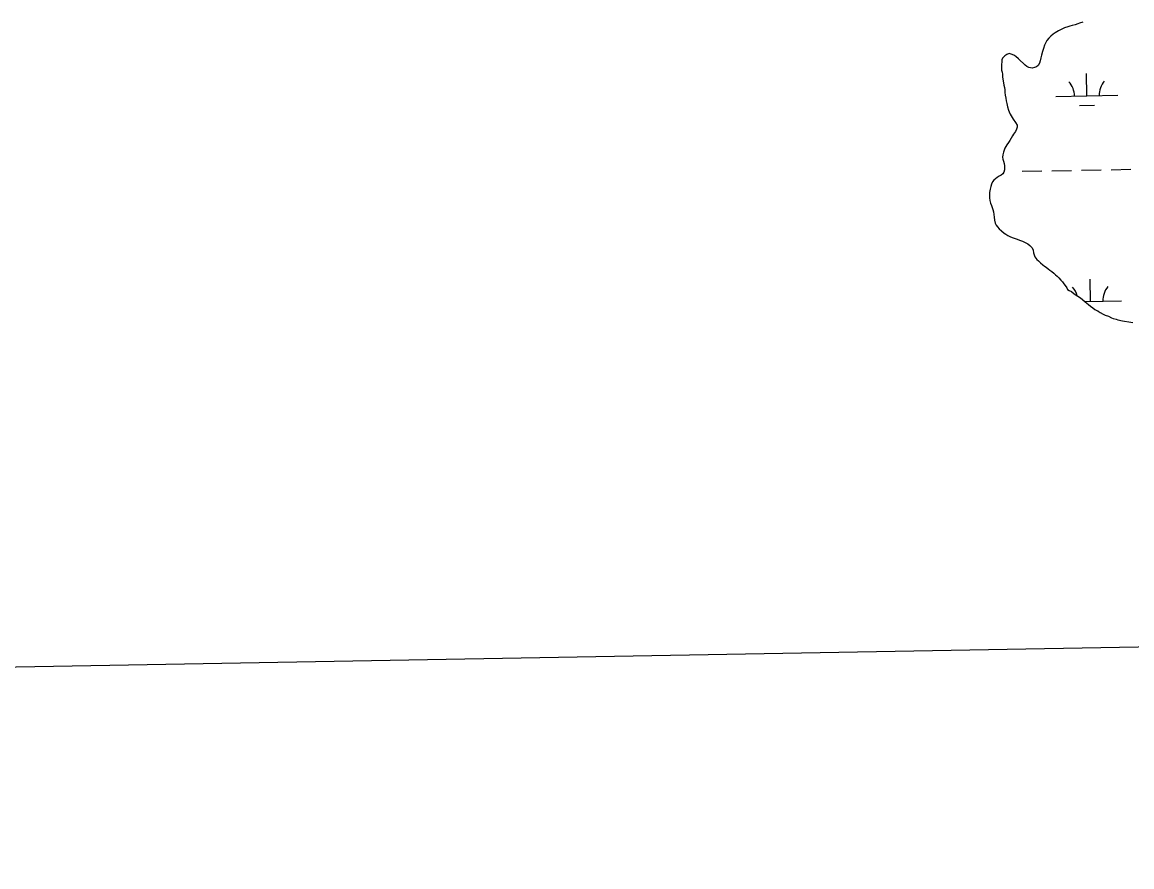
# Model space of a CAD drawing. Extents: x 3914892 to 3953151, y 242587 to 268572.
# Drawn here: x 3937212 to 3939009, y 248020 to 249387 of the extents above; entities that cross this region are included whole.
import ezdxf

# ---------------------------------------------------------------- set-up
doc = ezdxf.new("R2010")
doc.units = 0
doc.layers.add('V-GRID-FRAM', color=7, linetype='Continuous')
doc.layers.add('V-WETL-SWMP', color=7, linetype='Continuous')

msp = doc.modelspace()

# ---------------------------------------------------------------- linework, layer by layer
at = {"layer": 'V-GRID-FRAM'}
msp.add_lwpolyline([(3918836.6, 266200.2), (3950733.3, 266770.9), (3951066.5, 248591.3), (3919153.9, 248020.4), (3918836.6, 266200.2)], dxfattribs=at)
at = {"layer": 'V-WETL-SWMP'}
for p, q in [((3938923.9, 249384.9), (3938921, 249384)), ((3938929, 249386.7), (3938923.9, 249384.9)), ((3938881.4, 249367.3), (3938877.3, 249364)), ((3938884.3, 249369.6), (3938881.4, 249367.3)), ((3938889.8, 249372.7), (3938884.3, 249369.6)), ((3938895.1, 249375.6), (3938889.8, 249372.7)), ((3938899.8, 249377.4), (3938895.1, 249375.6)), ((3938904.9, 249379.2), (3938899.8, 249377.4)), ((3938908.2, 249380.1), (3938904.9, 249379.2)), ((3938912.2, 249381.5), (3938908.2, 249380.1)), ((3938916.8, 249382.6), (3938912.2, 249381.5)), ((3938921, 249384), (3938916.8, 249382.6)), ((3938867.1, 249349.7), (3938865.4, 249344.2)), ((3938868.7, 249352.8), (3938867.1, 249349.7)), ((3938871.1, 249357.3), (3938868.7, 249352.8)), ((3938874.4, 249361.1), (3938871.1, 249357.3)), ((3938877.3, 249364), (3938874.4, 249361.1)), ((3938802.8, 249332.5), (3938799, 249328.7)), ((3938806.5, 249334.7), (3938802.8, 249332.5)), ((3938809.8, 249335.9), (3938806.5, 249334.7)), ((3938813.4, 249335), (3938809.8, 249335.9)), ((3938817.6, 249333.5), (3938813.4, 249335)), ((3938820.9, 249331.3), (3938817.6, 249333.5)), ((3938825.2, 249327.7), (3938820.9, 249331.3)), ((3938862.4, 249333.1), (3938861.3, 249329.3)), ((3938863.9, 249339.1), (3938862.4, 249333.1)), ((3938865.4, 249344.2), (3938863.9, 249339.1)), ((3938797.9, 249322.5), (3938797.7, 249318.3)), ((3938797.7, 249318.3), (3938797.8, 249309)), ((3938798.4, 249325.6), (3938797.9, 249322.5)), ((3938799, 249328.7), (3938798.4, 249325.6)), ((3938835.9, 249317.2), (3938825.2, 249327.7)), ((3938838.8, 249315), (3938835.9, 249317.2)), ((3938841.9, 249313.4), (3938838.8, 249315)), ((3938847, 249312.6), (3938841.9, 249313.4)), ((3938850.8, 249313.5), (3938847, 249312.6)), ((3938854.3, 249314.6), (3938850.8, 249313.5)), ((3938856.7, 249316.6), (3938854.3, 249314.6)), ((3938859.1, 249320.4), (3938856.7, 249316.6)), ((3938860.2, 249324), (3938859.1, 249320.4)), ((3938861.3, 249329.3), (3938860.2, 249324)), ((3938797.8, 249309), (3938798.5, 249305.9)), ((3938798.5, 249305.9), (3938799, 249302.8)), ((3938799, 249302.8), (3938799.4, 249298.3)), ((3938799.4, 249298.3), (3938799.9, 249294.8)), ((3938935.7, 249267.5), (3938935.1, 249303.5)), ((3938799.9, 249294.8), (3938800.8, 249288.8)), ((3938800.8, 249288.8), (3938801.5, 249284.6)), ((3938801.5, 249284.6), (3938802.2, 249281.3)), ((3938802.2, 249281.3), (3938802.9, 249277.1)), ((3938802.9, 249277.1), (3938803.1, 249272.9)), ((3938803.1, 249272.9), (3938803.8, 249268.4)), ((3938803.8, 249268.4), (3938804.5, 249263.8)), ((3938804.5, 249263.8), (3938805.2, 249259.6)), ((3938805.2, 249259.6), (3938806.1, 249255.2)), ((3938885.7, 249266.6), (3938985.7, 249268.4)), ((3938806.1, 249255.2), (3938807.5, 249249.6)), ((3938807.5, 249249.6), (3938808.8, 249244.5)), ((3938808.8, 249244.5), (3938809.8, 249241.7)), ((3938809.8, 249241.7), (3938811.6, 249237.9)), ((3938924, 249251.9), (3938948, 249252.3)), ((3938811.6, 249237.9), (3938813.1, 249235)), ((3938813.1, 249235), (3938816.3, 249229.9)), ((3938816.3, 249229.9), (3938820.5, 249224.2)), ((3938820.5, 249224.2), (3938823, 249220)), ((3938817.3, 249205.4), (3938815.3, 249202.7)), ((3938820.1, 249210), (3938817.3, 249205.4)), ((3938821.9, 249213.4), (3938820.1, 249210)), ((3938823.2, 249216.7), (3938821.9, 249213.4)), ((3938823, 249220), (3938823.2, 249216.7)), ((3938806.3, 249188.2), (3938804.6, 249185.8)), ((3938809, 249192), (3938806.3, 249188.2)), ((3938810.9, 249195.3), (3938809, 249192)), ((3938813.1, 249199.1), (3938810.9, 249195.3)), ((3938815.3, 249202.7), (3938813.1, 249199.1)), ((3938799.6, 249172.2), (3938799.4, 249168.4)), ((3938800.6, 249176.7), (3938799.6, 249172.2)), ((3938801.7, 249179.5), (3938800.6, 249176.7)), ((3938803, 249182.9), (3938801.7, 249179.5)), ((3938804.6, 249185.8), (3938803, 249182.9)), ((3938799.4, 249168.4), (3938799.8, 249164.9)), ((3938799.8, 249164.9), (3938800.9, 249161.8)), ((3938800.9, 249161.8), (3938801.9, 249158.3)), ((3938801.9, 249158.3), (3938802.5, 249154.1)), ((3938802.5, 249154.1), (3938802.6, 249148.1)), ((3938790.5, 249135.4), (3938787.8, 249133.4)), ((3938794, 249137.4), (3938790.5, 249135.4)), ((3938797.1, 249139), (3938794, 249137.4)), ((3938800, 249141.4), (3938797.1, 249139)), ((3938801.5, 249144.3), (3938800, 249141.4)), ((3938802.6, 249148.1), (3938801.5, 249144.3)), ((3938831, 249145.6), (3938863, 249146.1)), ((3938879, 249146.4), (3938911, 249147)), ((3938927, 249147.3), (3938959, 249147.8)), ((3938975, 249148.1), (3939007, 249148.7)), ((3938779.1, 249116.5), (3938778.4, 249111.4)), ((3938780.4, 249120.7), (3938779.1, 249116.5)), ((3938781.5, 249124.9), (3938780.4, 249120.7)), ((3938783.2, 249128.2), (3938781.5, 249124.9)), ((3938785.4, 249130.9), (3938783.2, 249128.2)), ((3938787.8, 249133.4), (3938785.4, 249130.9)), ((3938778.4, 249111.4), (3938778, 249106.5)), ((3938778, 249106.5), (3938778, 249102.5)), ((3938778, 249102.5), (3938778.7, 249098.3)), ((3938778.7, 249098.3), (3938779.9, 249093.9)), ((3938779.9, 249093.9), (3938781.4, 249090.3)), ((3938781.4, 249090.3), (3938783.7, 249083.7)), ((3938783.7, 249083.7), (3938784.4, 249080.1)), ((3938784.4, 249080.1), (3938785.3, 249075.7)), ((3938785.3, 249075.7), (3938785.6, 249071.3)), ((3938785.6, 249071.3), (3938786.5, 249066.2)), ((3938786.5, 249066.2), (3938787.2, 249061.8)), ((3938787.2, 249061.8), (3938789, 249058.2)), ((3938789, 249058.2), (3938791.2, 249055.4)), ((3938791.2, 249055.4), (3938794.1, 249052.3)), ((3938794.1, 249052.3), (3938797.7, 249049)), ((3938797.7, 249049), (3938802.1, 249045.2)), ((3938802.1, 249045.2), (3938804.8, 249043.7)), ((3938804.8, 249043.7), (3938807.7, 249041.7)), ((3938807.7, 249041.7), (3938811.2, 249040)), ((3938811.2, 249040), (3938815, 249038.4)), ((3938815, 249038.4), (3938818.1, 249037.4)), ((3938818.1, 249037.4), (3938823.2, 249035.6)), ((3938823.2, 249035.6), (3938826.8, 249034.3)), ((3938826.8, 249034.3), (3938831.5, 249032.6)), ((3938831.5, 249032.6), (3938836.8, 249029.9)), ((3938836.8, 249029.9), (3938840.1, 249028)), ((3938840.1, 249028), (3938843.7, 249025.3)), ((3938843.7, 249025.3), (3938847.3, 249021.6)), ((3938847.3, 249021.6), (3938848.6, 249017.8)), ((3938848.6, 249017.8), (3938849.5, 249013.6)), ((3938849.5, 249013.6), (3938850.4, 249010.1)), ((3938850.4, 249010.1), (3938851.8, 249007.2)), ((3938851.8, 249007.2), (3938854.9, 249003)), ((3938854.9, 249003), (3938857.4, 249000.8)), ((3938857.4, 249000.8), (3938860.7, 248997.5)), ((3938860.7, 248997.5), (3938864.5, 248994.4)), ((3938864.5, 248994.4), (3938867.4, 248992.2)), ((3938867.4, 248992.2), (3938869.8, 248990.5)), ((3938869.8, 248990.5), (3938873.4, 248987.6)), ((3938873.4, 248987.6), (3938875.9, 248985.6)), ((3938875.9, 248985.6), (3938879.2, 248983.2)), ((3938879.2, 248983.2), (3938882.3, 248980.8)), ((3938882.3, 248980.8), (3938885.2, 248978.2)), ((3938885.2, 248978.2), (3938887.9, 248975.7)), ((3938887.9, 248975.7), (3938890.6, 248972.9)), ((3938890.6, 248972.9), (3938893.7, 248969.3)), ((3938893.7, 248969.3), (3938896.1, 248966.7)), ((3938896.1, 248966.7), (3938898.6, 248963.6)), ((3938898.6, 248963.6), (3938900.6, 248960.7)), ((3938900.6, 248960.7), (3938903.3, 248957.2)), ((3938903.3, 248957.2), (3938904.6, 248954.3)), ((3938904.6, 248954.3), (3938907.3, 248952.6)), ((3938941.7, 248934.9), (3938941, 248970.9)), ((3938907.3, 248952.6), (3938911.1, 248951.1)), ((3938911.1, 248951.1), (3938915.1, 248947.5)), ((3938915.1, 248947.5), (3938921.1, 248943.6)), ((3938921.1, 248943.6), (3938925.3, 248940.7)), ((3938925.3, 248940.7), (3938928.5, 248938.3)), ((3938928.5, 248938.3), (3938933.1, 248934.3)), ((3938932.7, 248934.7), (3938991.7, 248935.8)), ((3938933.1, 248934.3), (3938938.5, 248929.9)), ((3938938.5, 248929.9), (3938941.6, 248927.1)), ((3938941.6, 248927.1), (3938945.2, 248924.4)), ((3938945.2, 248924.4), (3938948.5, 248922)), ((3938948.5, 248922), (3938953.9, 248919.2)), ((3938952.9, 248919.7), (3938954, 248919.7)), ((3938953.9, 248919.2), (3938957.2, 248917)), ((3938957.2, 248917), (3938962.3, 248914.6)), ((3938962.3, 248914.6), (3938965.6, 248913)), ((3938965.6, 248913), (3938970.7, 248910.9)), ((3938970.7, 248910.9), (3938975.4, 248908.7)), ((3938975.4, 248908.7), (3938978.5, 248907.4)), ((3938978.5, 248907.4), (3938983.2, 248906.1)), ((3938983.2, 248906.1), (3938986.1, 248905.2)), ((3938986.1, 248905.2), (3938993.6, 248903.7)), ((3938993.6, 248903.7), (3938996.7, 248903)), ((3938996.7, 248903), (3939003.8, 248902.2)), ((3939003.8, 248902.2), (3939010, 248901.1))]:
    msp.add_line(p, q, dxfattribs=at)
for centre, start, end in [((3938880.5, 249267), 0.2532, 41.7968), ((3938991, 249269), 140.2532, 181.7968), ((3938886.4, 248934.4), 16.0046, 41.7968), ((3938996.9, 248936.4), 140.2532, 181.7968)]:
    msp.add_arc(centre, 35.2, start, end, dxfattribs=at)

doc.saveas('drawing.dxf')
